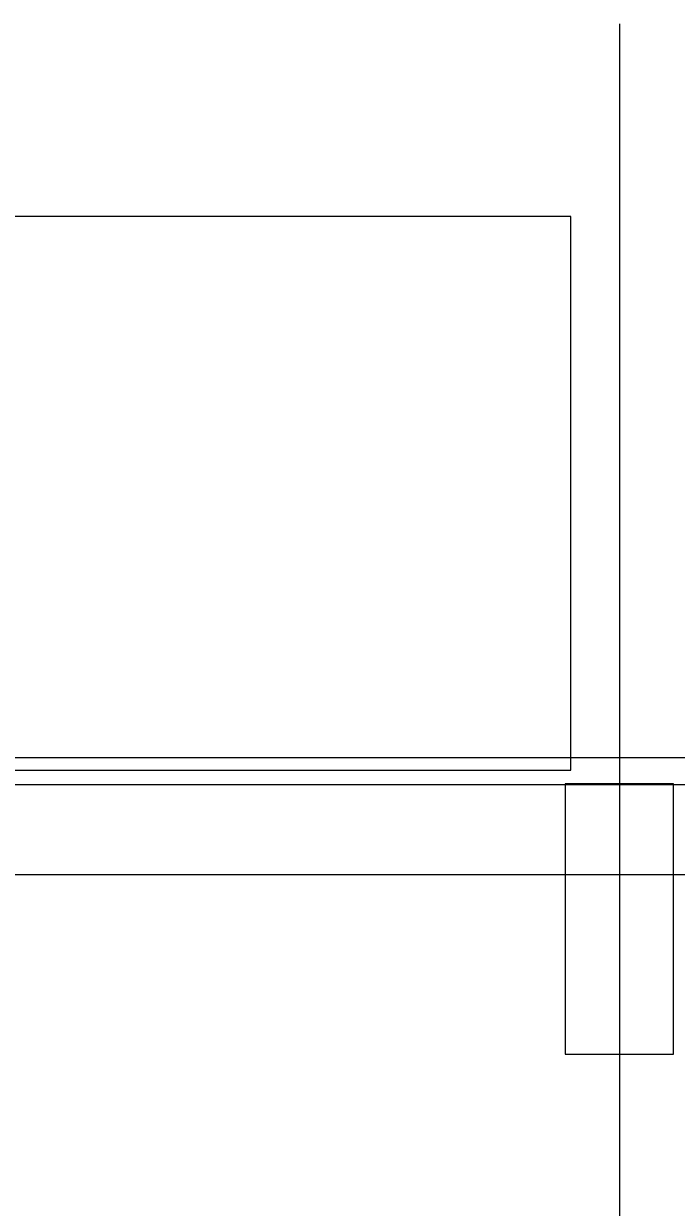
# Model space of a CAD drawing. Extents: x -264222 to -263592, y -1242345 to -1242048.
# Drawn here: x -263879.77 to -263876.15, y -1242089.8 to -1242083.24 of the extents above; entities that cross this region are included whole.
import ezdxf

# ---------------------------------------------------------------- set-up
doc = ezdxf.new("R2010")
doc.units = 0
doc.layers.add('HESCON_OSI_STAVBY_KFA', color=7, linetype='Continuous')
doc.layers.add('KFA_2D_SITUACIA_DSP', color=7, linetype='Continuous')

msp = doc.modelspace()

# ---------------------------------------------------------------- linework, layer by layer
at = {"layer": 'HESCON_OSI_STAVBY_KFA'}
for p, q in [((-263876.4678, -1242083.2372), (-263876.4678, -1242083.2372)), ((-263876.4678, -1242083.2372), (-263876.4678, -1242246.7072)), ((-263792.6528, -1242087.9572), (-263911.5228, -1242087.9572))]:
    msp.add_line(p, q, dxfattribs=at)
at = {"layer": 'KFA_2D_SITUACIA_DSP'}
for p, q in [((-263876.7377, -1242084.3069), (-263884.1877, -1242084.3069)), ((-263876.7377, -1242087.3769), (-263876.7377, -1242084.3069)), ((-263884.1877, -1242087.3769), (-263876.7377, -1242087.3769)), ((-263894.5809, -1242087.4572), (-263809.3546, -1242087.4572)), ((-263876.1677, -1242087.4523), (-263876.7677, -1242087.4523)), ((-263876.7677, -1242087.4523), (-263876.7677, -1242088.9523)), ((-263876.1677, -1242088.9523), (-263876.1677, -1242087.4523)), ((-263876.7677, -1242088.9523), (-263876.1677, -1242088.9523))]:
    msp.add_line(p, q, dxfattribs=at)
msp.add_lwpolyline([(-263794.8928, -1242227.3822), (-263808.9678, -1242241.4572), (-263894.9678, -1242241.4572), (-263909.0428, -1242227.3822), (-263909.0428, -1242196.3327), (-263914.1428, -1242196.3327), (-263914.1428, -1242132.4327), (-263909.0428, -1242132.4327), (-263909.0428, -1242101.3822), (-263894.9678, -1242087.3072), (-263808.9678, -1242087.3072), (-263794.8928, -1242101.3822), (-263794.8928, -1242227.3822)], dxfattribs=at)

doc.saveas('drawing.dxf')
